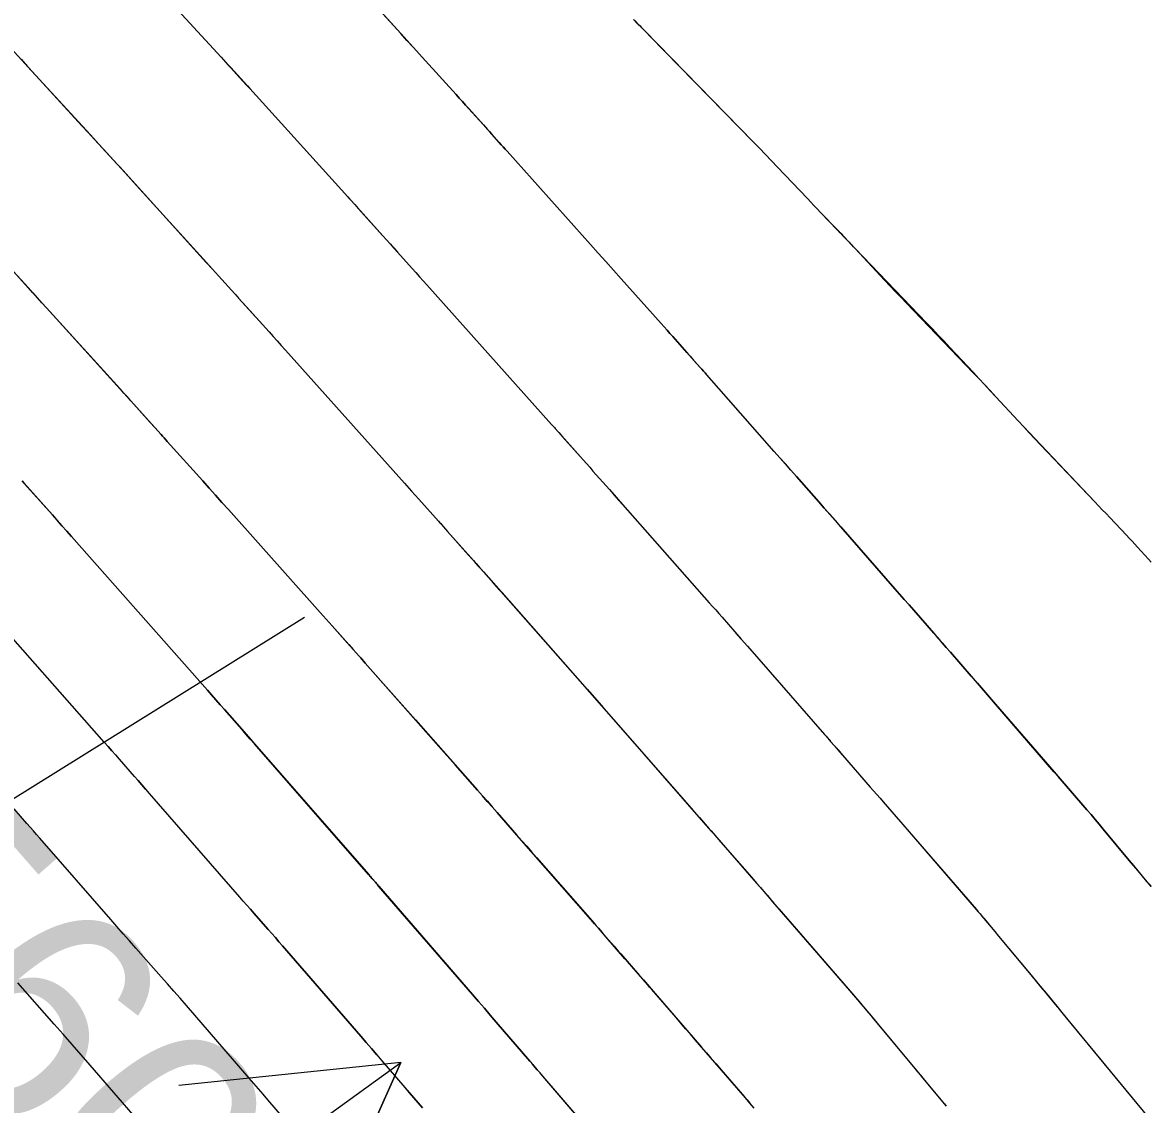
# Model space of a CAD drawing. Extents: x 954385 to 988206, y 1868364 to 1924553.
# Drawn here: x 955899.56 to 955929.86, y 1922805.85 to 1922834.91 of the extents above; entities that cross this region are included whole.
import ezdxf

# ---------------------------------------------------------------- set-up
doc = ezdxf.new("R2010")
doc.units = 0
for name, color, linetype in [('1', 7, 'Continuous'), ('Default', 7, 'Continuous'), ('Ex_Contour Labels', 7, 'Continuous'), ('Ex_Major Contours', 7, 'Continuous'), ('Ex_Minor Contours', 7, 'Continuous'), ('Slopes', 7, 'Continuous')]:
    doc.layers.add(name, color=color, linetype=linetype)

msp = doc.modelspace()

# ---------------------------------------------------------------- linework, layer by layer
at = {"layer": '1'}
for points in [[(955902.364, 1922836.737), (955904.896, 1922833.978), (955904.96, 1922833.908), (955905.024, 1922833.838), (955905.088, 1922833.768), (955905.151, 1922833.697), (955905.47, 1922833.346), (955905.598, 1922833.205), (955905.662, 1922833.135), (955908.297, 1922830.228), (955908.344, 1922830.176), (955908.39, 1922830.125), (955908.554, 1922829.943), (955909.24, 1922829.182), (955909.338, 1922829.073), (955909.437, 1922828.963), (955909.535, 1922828.853), (955909.634, 1922828.743), (955910.027, 1922828.304), (955910.125, 1922828.194), (955910.224, 1922828.084), (955910.322, 1922827.974), (955910.42, 1922827.864), (955913.773, 1922824.116), (955913.797, 1922824.089), (955913.822, 1922824.061), (955913.846, 1922824.034), (955913.871, 1922824.006), (955914.042, 1922823.813), (955914.618, 1922823.165), (955914.707, 1922823.065), (955914.795, 1922822.965), (955914.883, 1922822.865), (955914.972, 1922822.765), (955915.325, 1922822.365), (955915.501, 1922822.165), (955915.678, 1922821.965), (955918.006, 1922819.328), (955918.092, 1922819.23), (955918.178, 1922819.133), (955918.264, 1922819.035), (955918.349, 1922818.938), (955918.691, 1922818.547), (955918.861, 1922818.352), (955919.032, 1922818.157), (955921.104, 1922815.789), (955921.145, 1922815.743), (955921.185, 1922815.697), (955921.225, 1922815.651), (955921.265, 1922815.605), (955921.465, 1922815.375), (955921.585, 1922815.237), (955922.331, 1922814.379), (955922.418, 1922814.279), (955922.506, 1922814.178), (955922.593, 1922814.078), (955922.68, 1922813.977), (955923.028, 1922813.574), (955923.202, 1922813.373), (955923.376, 1922813.172), (955925.178, 1922811.088), (955925.229, 1922811.029), (955925.279, 1922810.971), (955925.329, 1922810.912), (955925.378, 1922810.852), (955925.674, 1922810.497), (955925.773, 1922810.378), (955926.648, 1922809.327), (955926.711, 1922809.25), (955926.775, 1922809.173), (955926.839, 1922809.097), (955926.903, 1922809.02), (955927.308, 1922808.531), (955927.423, 1922808.392), (955927.469, 1922808.336), (955927.515, 1922808.281), (955929.786, 1922805.526)], [(955929.871, 1922811.706), (955929.817, 1922811.771), (955929.463, 1922812.197), (955929.288, 1922812.407), (955928.586, 1922813.25), (955928.478, 1922813.38), (955928.369, 1922813.509), (955928.26, 1922813.637), (955928.149, 1922813.765), (955927.707, 1922814.277), (955927.597, 1922814.404), (955927.486, 1922814.532), (955927.376, 1922814.66), (955927.265, 1922814.788), (955925.695, 1922816.604), (955925.641, 1922816.666), (955925.587, 1922816.729), (955925.533, 1922816.791), (955925.478, 1922816.854), (955925.207, 1922817.165), (955925.099, 1922817.29), (955925.044, 1922817.353), (955924.484, 1922817.997), (955924.373, 1922818.125), (955924.261, 1922818.253), (955924.15, 1922818.381), (955924.038, 1922818.509), (955923.499, 1922819.124), (955923.372, 1922819.269), (955923.245, 1922819.415), (955923.118, 1922819.56), (955922.991, 1922819.705), (955921.541, 1922821.363), (955921.393, 1922821.532), (955921.244, 1922821.702), (955921.095, 1922821.871), (955920.946, 1922822.04), (955920.349, 1922822.716), (955920.2, 1922822.885), (955920.051, 1922823.054), (955919.902, 1922823.223), (955919.752, 1922823.392), (955917.937, 1922825.449), (955917.893, 1922825.499), (955917.849, 1922825.548), (955917.805, 1922825.598), (955917.761, 1922825.648), (955917.54, 1922825.897), (955917.407, 1922826.046), (955917.029, 1922826.473), (955916.951, 1922826.561), (955916.873, 1922826.648), (955916.794, 1922826.736), (955916.716, 1922826.823), (955915.638, 1922828.028), (955915.432, 1922828.258), (955915.227, 1922828.488), (955915.021, 1922828.718), (955914.815, 1922828.949), (955912.578, 1922831.45), (955912.525, 1922831.509), (955912.472, 1922831.568), (955912.419, 1922831.627), (955912.366, 1922831.686), (955912.101, 1922831.981), (955911.942, 1922832.157), (955911.543, 1922832.599), (955911.459, 1922832.693), (955911.375, 1922832.786), (955911.291, 1922832.879), (955911.206, 1922832.972), (955910.382, 1922833.881), (955910.217, 1922834.064), (955910.051, 1922834.246), (955909.886, 1922834.429), (955909.72, 1922834.612), (955908.373, 1922836.098)], [(955929.876, 1922820.42), (955929.803, 1922820.5), (955929.509, 1922820.82), (955929.436, 1922820.9), (955929.362, 1922820.98), (955929.288, 1922821.059), (955929.213, 1922821.138), (955928.763, 1922821.615), (955928.663, 1922821.721), (955928.562, 1922821.826), (955928.462, 1922821.932), (955928.362, 1922822.038), (955926.909, 1922823.565), (955926.756, 1922823.726), (955926.605, 1922823.887), (955926.454, 1922824.049), (955926.303, 1922824.211), (955925.703, 1922824.861), (955925.552, 1922825.023), (955925.401, 1922825.184), (955925.249, 1922825.345), (955925.096, 1922825.505), (955923.305, 1922827.369), (955923.157, 1922827.523), (955923.01, 1922827.678), (955922.863, 1922827.833), (955922.717, 1922827.989), (955921.922, 1922828.841), (955921.883, 1922828.884), (955921.843, 1922828.926), (955921.804, 1922828.968), (955921.764, 1922829.01), (955921.606, 1922829.179), (955921.566, 1922829.221), (955921.526, 1922829.263), (955921.486, 1922829.304), (955921.446, 1922829.346), (955920.995, 1922829.811), (955920.907, 1922829.903), (955920.819, 1922829.995), (955920.731, 1922830.087), (955920.643, 1922830.179), (955919.843, 1922831.025), (955919.68, 1922831.196), (955919.517, 1922831.367), (955919.352, 1922831.537), (955919.187, 1922831.706), (955916.262, 1922834.697), (955916.229, 1922834.731), (955916.197, 1922834.764), (955916.164, 1922834.798), (955916.132, 1922834.832), (955916.002, 1922834.968)], [(955899.056, 1922834.428), (955901.158, 1922832.136), (955901.328, 1922831.952), (955901.497, 1922831.768), (955901.835, 1922831.399), (955901.919, 1922831.307), (955902.004, 1922831.215), (955902.088, 1922831.122), (955902.172, 1922831.03), (955904.495, 1922828.467), (955904.659, 1922828.287), (955904.822, 1922828.107), (955905.259, 1922827.625), (955905.286, 1922827.596), (955905.312, 1922827.567), (955905.338, 1922827.538), (955905.365, 1922827.508), (955905.549, 1922827.304), (955906.182, 1922826.602), (955906.292, 1922826.48), (955906.401, 1922826.358), (955906.511, 1922826.236), (955906.62, 1922826.114), (955909.821, 1922822.536), (955910.011, 1922822.324), (955910.201, 1922822.111), (955910.73, 1922821.521), (955910.771, 1922821.474), (955910.812, 1922821.428), (955910.977, 1922821.243), (955911.54, 1922820.609), (955911.64, 1922820.496), (955911.741, 1922820.382), (955911.841, 1922820.269), (955911.942, 1922820.155), (955914.465, 1922817.297), (955914.594, 1922817.151), (955914.724, 1922817.004), (955914.983, 1922816.711), (955915.047, 1922816.637), (955915.112, 1922816.564), (955915.176, 1922816.491), (955915.241, 1922816.417), (955917.584, 1922813.739), (955917.741, 1922813.56), (955918.003, 1922813.26), (955918.056, 1922813.201), (955918.108, 1922813.141), (955918.16, 1922813.081), (955918.213, 1922813.021), (955919.206, 1922811.879), (955919.293, 1922811.778), (955919.381, 1922811.678), (955919.424, 1922811.628), (955919.468, 1922811.577), (955919.74, 1922811.263), (955919.875, 1922811.107), (955921.852, 1922808.821), (955922.02, 1922808.626), (955922.186, 1922808.431), (955922.352, 1922808.234), (955922.517, 1922808.037), (955923.481, 1922806.878), (955923.669, 1922806.653), (955923.699, 1922806.617), (955923.78, 1922806.519), (955924.269, 1922805.929), (955924.32, 1922805.868), (955924.37, 1922805.807)], [(955899.228, 1922828.323), (955899.715, 1922827.786), (955899.836, 1922827.652), (955899.958, 1922827.518), (955900.08, 1922827.384), (955900.202, 1922827.249), (955902.092, 1922825.165), (955902.186, 1922825.061), (955902.28, 1922824.957), (955902.374, 1922824.853), (955902.468, 1922824.749), (955902.989, 1922824.172), (955903.115, 1922824.032), (955903.282, 1922823.846), (955903.324, 1922823.8), (955903.366, 1922823.753), (955903.408, 1922823.706), (955903.45, 1922823.66), (955904.4, 1922822.597), (955904.573, 1922822.404), (955904.745, 1922822.212), (955904.917, 1922822.019), (955905.09, 1922821.827), (955907.558, 1922819.068), (955907.639, 1922818.978), (955907.72, 1922818.887), (955907.801, 1922818.797), (955907.881, 1922818.706), (955908.325, 1922818.207), (955908.445, 1922818.071), (955908.606, 1922817.89), (955908.646, 1922817.845), (955908.687, 1922817.8), (955908.727, 1922817.754), (955908.767, 1922817.709), (955909.542, 1922816.831), (955909.684, 1922816.67), (955909.827, 1922816.508), (955909.969, 1922816.347), (955910.112, 1922816.186), (955911.78, 1922814.296), (955911.913, 1922814.146), (955912.046, 1922813.995), (955912.178, 1922813.844), (955912.31, 1922813.693), (955912.839, 1922813.089), (955912.971, 1922812.938), (955913.103, 1922812.787), (955913.235, 1922812.636), (955913.367, 1922812.485), (955914.911, 1922810.722), (955914.971, 1922810.653), (955915.031, 1922810.584), (955915.091, 1922810.516), (955915.151, 1922810.447), (955915.45, 1922810.103), (955915.57, 1922809.965), (955915.63, 1922809.897), (955916.135, 1922809.316), (955916.239, 1922809.197), (955916.343, 1922809.077), (955916.447, 1922808.957), (955916.551, 1922808.837), (955917.801, 1922807.392), (955917.931, 1922807.242), (955918.06, 1922807.092), (955918.19, 1922806.943), (955918.32, 1922806.793), (955918.952, 1922806.061), (955919.025, 1922805.977), (955919.097, 1922805.893), (955919.168, 1922805.808)], [(955899.558, 1922822.589), (955899.607, 1922822.534), (955900.364, 1922821.684), (955900.492, 1922821.54), (955900.62, 1922821.396), (955900.748, 1922821.252), (955900.876, 1922821.108), (955904.525, 1922816.982), (955904.641, 1922816.851), (955904.756, 1922816.719), (955904.872, 1922816.588), (955904.987, 1922816.457), (955905.449, 1922815.931), (955905.564, 1922815.8), (955905.68, 1922815.668), (955905.795, 1922815.536), (955905.91, 1922815.405), (955908.858, 1922812.026), (955908.881, 1922812), (955908.903, 1922811.975), (955908.926, 1922811.949), (955908.948, 1922811.924), (955909.038, 1922811.822), (955909.06, 1922811.797), (955909.083, 1922811.771), (955909.105, 1922811.746), (955909.127, 1922811.72), (955911.647, 1922808.806), (955911.807, 1922808.622), (955911.966, 1922808.437), (955912.125, 1922808.253), (955912.285, 1922808.068), (955913.189, 1922807.016), (955913.214, 1922806.987), (955913.238, 1922806.958), (955913.263, 1922806.93), (955913.288, 1922806.901), (955913.388, 1922806.787), (955913.412, 1922806.759), (955913.437, 1922806.73), (955913.462, 1922806.701), (955913.486, 1922806.672), (955916.103, 1922803.612)], [(955910.306, 1922805.761), (955910.187, 1922805.897), (955910.069, 1922806.033), (955909.952, 1922806.17), (955909.834, 1922806.306), (955909.216, 1922807.024), (955909.074, 1922807.19), (955908.932, 1922807.355), (955908.789, 1922807.52), (955908.647, 1922807.685), (955906.544, 1922810.115), (955906.449, 1922810.225), (955906.354, 1922810.335), (955906.258, 1922810.444), (955906.162, 1922810.553), (955905.777, 1922810.988), (955905.681, 1922811.097), (955905.585, 1922811.206), (955905.489, 1922811.316), (955905.394, 1922811.425), (955902.968, 1922814.205), (955902.867, 1922814.32), (955902.767, 1922814.435), (955902.666, 1922814.55), (955902.565, 1922814.665), (955902.162, 1922815.124), (955902.061, 1922815.239), (955901.96, 1922815.354), (955901.858, 1922815.469), (955901.757, 1922815.583), (955898.567, 1922819.19)], [(955906.649, 1922805.398), (955906.148, 1922805.981), (955906.023, 1922806.127), (955905.897, 1922806.272), (955905.772, 1922806.418), (955905.646, 1922806.563), (955903.961, 1922808.511), (955903.793, 1922808.705), (955903.625, 1922808.898), (955903.455, 1922809.091), (955903.286, 1922809.284), (955902.606, 1922810.053), (955902.436, 1922810.245), (955902.267, 1922810.438), (955902.098, 1922810.631), (955901.929, 1922810.824), (955900.026, 1922813.004), (955899.94, 1922813.103), (955899.854, 1922813.202), (955899.767, 1922813.3), (955899.681, 1922813.398), (955899.336, 1922813.792)], [(955902.646, 1922805.441), (955901.379, 1922806.906), (955901.137, 1922807.184), (955900.896, 1922807.461), (955900.653, 1922807.738), (955900.41, 1922808.014), (955899.435, 1922809.117)]]:
    msp.add_lwpolyline(points, dxfattribs=at)
at = {"layer": 'Default'}
msp.add_arc((955068.332, 1922107.114), 1145.916, 31.460692, 46.414195, dxfattribs=at)
at = {"layer": 'Ex_Major Contours'}
msp.add_lwpolyline([(955899.52, 1922833.924), (955899.696, 1922833.732), (955901.384, 1922831.893), (955901.695, 1922831.555), (955902.005, 1922831.215), (955902.314, 1922830.876), (955902.623, 1922830.536), (955904.498, 1922828.467), (955904.661, 1922828.287), (955904.824, 1922828.107), (955905.261, 1922827.626), (955905.287, 1922827.597), (955905.314, 1922827.568), (955905.34, 1922827.538), (955905.366, 1922827.509), (955905.577, 1922827.275), (955906.182, 1922826.602), (955906.292, 1922826.48), (955906.401, 1922826.358), (955906.511, 1922826.236), (955906.62, 1922826.113), (955909.822, 1922822.536), (955910.012, 1922822.324), (955910.202, 1922822.111), (955910.73, 1922821.521), (955910.751, 1922821.498), (955910.771, 1922821.475), (955910.792, 1922821.451), (955910.813, 1922821.428), (955910.977, 1922821.243), (955911.601, 1922820.538), (955911.67, 1922820.46), (955911.74, 1922820.382), (955911.809, 1922820.303), (955911.878, 1922820.225), (955912.155, 1922819.912), (955912.224, 1922819.834), (955912.293, 1922819.755), (955912.362, 1922819.677), (955912.431, 1922819.599), (955914.464, 1922817.296), (955914.787, 1922816.929), (955915.11, 1922816.562), (955915.433, 1922816.195), (955915.755, 1922815.827), (955917.792, 1922813.5), (955918.061, 1922813.192), (955918.107, 1922813.14), (955918.152, 1922813.088), (955918.31, 1922812.907), (955919.14, 1922811.954), (955919.282, 1922811.791), (955919.424, 1922811.627), (955919.566, 1922811.464), (955919.707, 1922811.3), (955921.769, 1922808.916), (955921.937, 1922808.723), (955922.143, 1922808.485), (955922.165, 1922808.458), (955922.188, 1922808.432), (955922.21, 1922808.405), (955922.233, 1922808.379), (955922.344, 1922808.245), (955922.411, 1922808.165), (955923.524, 1922806.824), (955923.601, 1922806.732), (955923.677, 1922806.64), (955923.754, 1922806.548), (955923.83, 1922806.456), (955924.278, 1922805.916), (955924.359, 1922805.819)], dxfattribs=at)
at = {"layer": 'Ex_Minor Contours'}
for points in [[(955902.365, 1922836.737), (955904.896, 1922833.979), (955904.961, 1922833.908), (955905.025, 1922833.838), (955905.089, 1922833.768), (955905.153, 1922833.698), (955905.599, 1922833.205), (955905.663, 1922833.134), (955908.297, 1922830.229), (955908.32, 1922830.203), (955908.343, 1922830.177), (955908.367, 1922830.151), (955908.39, 1922830.125), (955908.483, 1922830.021), (955908.53, 1922829.969), (955908.577, 1922829.917), (955909.24, 1922829.183), (955909.339, 1922829.073), (955909.438, 1922828.963), (955909.536, 1922828.854), (955909.635, 1922828.744), (955910.028, 1922828.304), (955910.127, 1922828.194), (955910.225, 1922828.084), (955910.323, 1922827.974), (955910.422, 1922827.864), (955913.773, 1922824.117), (955913.798, 1922824.089), (955913.822, 1922824.062), (955913.847, 1922824.034), (955913.871, 1922824.006), (955913.969, 1922823.896), (955914.018, 1922823.84), (955914.067, 1922823.785), (955914.617, 1922823.164), (955914.706, 1922823.065), (955914.794, 1922822.965), (955914.883, 1922822.865), (955914.971, 1922822.765), (955915.324, 1922822.365), (955915.412, 1922822.265), (955915.5, 1922822.165), (955915.588, 1922822.065), (955915.677, 1922821.966), (955918.007, 1922819.328), (955918.093, 1922819.231), (955918.178, 1922819.134), (955918.264, 1922819.036), (955918.35, 1922818.938), (955918.691, 1922818.548), (955918.777, 1922818.45), (955918.862, 1922818.352), (955918.948, 1922818.255), (955919.033, 1922818.157), (955921.104, 1922815.788), (955921.144, 1922815.742), (955921.184, 1922815.696), (955921.224, 1922815.65), (955921.264, 1922815.604), (955921.424, 1922815.42), (955921.504, 1922815.328), (955921.584, 1922815.237), (955922.332, 1922814.379), (955922.419, 1922814.279), (955922.506, 1922814.178), (955922.594, 1922814.078), (955922.681, 1922813.977), (955923.029, 1922813.574), (955923.203, 1922813.373), (955923.377, 1922813.172), (955925.18, 1922811.088), (955925.23, 1922811.03), (955925.28, 1922810.971), (955925.33, 1922810.912), (955925.379, 1922810.853), (955925.577, 1922810.616), (955925.675, 1922810.497), (955925.774, 1922810.378), (955926.729, 1922809.229), (955926.798, 1922809.146), (955926.914, 1922809.007), (955926.96, 1922808.951), (955927.006, 1922808.896), (955927.342, 1922808.49), (955927.406, 1922808.413), (955927.469, 1922808.336), (955927.533, 1922808.259), (955927.596, 1922808.182), (955929.786, 1922805.526)], [(955908.375, 1922836.098), (955909.722, 1922834.612), (955910.053, 1922834.247), (955910.384, 1922833.882), (955911.207, 1922832.973), (955911.292, 1922832.88), (955911.376, 1922832.786), (955911.46, 1922832.693), (955911.544, 1922832.6), (955911.941, 1922832.157), (955911.994, 1922832.098), (955912.047, 1922832.039), (955912.1, 1922831.98), (955912.153, 1922831.921), (955912.366, 1922831.686), (955912.419, 1922831.627), (955912.472, 1922831.568), (955912.525, 1922831.509), (955912.578, 1922831.45), (955914.816, 1922828.949), (955915.022, 1922828.719), (955915.228, 1922828.489), (955915.433, 1922828.259), (955915.639, 1922828.029), (955916.717, 1922826.824), (955916.795, 1922826.736), (955916.873, 1922826.649), (955916.951, 1922826.561), (955917.029, 1922826.473), (955917.407, 1922826.046), (955917.451, 1922825.996), (955917.495, 1922825.946), (955917.539, 1922825.896), (955917.583, 1922825.846), (955917.76, 1922825.647), (955917.804, 1922825.597), (955917.848, 1922825.547), (955917.892, 1922825.498), (955917.936, 1922825.448), (955919.751, 1922823.392), (955919.9, 1922823.223), (955920.049, 1922823.054), (955920.198, 1922822.885), (955920.348, 1922822.716), (955920.945, 1922822.04), (955921.094, 1922821.871), (955921.243, 1922821.701), (955921.392, 1922821.532), (955921.541, 1922821.362), (955922.991, 1922819.705), (955923.118, 1922819.56), (955923.245, 1922819.415), (955923.372, 1922819.269), (955923.499, 1922819.124), (955924.037, 1922818.508), (955924.149, 1922818.38), (955924.26, 1922818.252), (955924.372, 1922818.124), (955924.483, 1922817.996), (955925.044, 1922817.352), (955925.098, 1922817.29), (955925.152, 1922817.227), (955925.207, 1922817.165), (955925.261, 1922817.103), (955925.479, 1922816.853), (955925.533, 1922816.791), (955925.587, 1922816.729), (955925.641, 1922816.666), (955925.695, 1922816.603), (955927.266, 1922814.788), (955927.376, 1922814.66), (955927.487, 1922814.532), (955927.597, 1922814.404), (955927.708, 1922814.277), (955928.15, 1922813.766), (955928.26, 1922813.638), (955928.37, 1922813.509), (955928.479, 1922813.38), (955928.587, 1922813.25), (955929.287, 1922812.407), (955929.404, 1922812.267), (955929.521, 1922812.126), (955929.754, 1922811.846), (955929.812, 1922811.775), (955929.871, 1922811.705)], [(955915.969, 1922834.993), (955916.081, 1922834.878), (955916.194, 1922834.762), (955916.307, 1922834.647), (955916.42, 1922834.531), (955919.187, 1922831.707), (955919.352, 1922831.538), (955919.517, 1922831.368), (955919.68, 1922831.197), (955919.843, 1922831.025), (955920.644, 1922830.18), (955920.731, 1922830.087), (955920.819, 1922829.995), (955920.907, 1922829.903), (955920.995, 1922829.811), (955921.444, 1922829.343), (955921.484, 1922829.301), (955921.524, 1922829.259), (955921.563, 1922829.218), (955921.603, 1922829.176), (955921.762, 1922829.008), (955921.801, 1922828.966), (955921.841, 1922828.924), (955921.881, 1922828.882), (955921.921, 1922828.841), (955923.842, 1922826.846), (955923.999, 1922826.681), (955924.156, 1922826.516), (955924.313, 1922826.351), (955924.468, 1922826.184), (955925.099, 1922825.507), (955925.249, 1922825.346), (955925.4, 1922825.184), (955925.55, 1922825.022), (955925.7, 1922824.859), (955926.301, 1922824.21), (955926.451, 1922824.049), (955926.602, 1922823.887), (955926.754, 1922823.726), (955926.906, 1922823.566), (955928.361, 1922822.037), (955928.461, 1922821.931), (955928.562, 1922821.826), (955928.662, 1922821.72), (955928.762, 1922821.615), (955929.214, 1922821.138), (955929.288, 1922821.059), (955929.362, 1922820.98), (955929.436, 1922820.9), (955929.51, 1922820.82), (955929.803, 1922820.5), (955929.876, 1922820.42)], [(955919.211, 1922805.755), (955919.096, 1922805.892), (955918.979, 1922806.028), (955918.863, 1922806.164), (955917.628, 1922807.591), (955917.499, 1922807.74), (955917.371, 1922807.888), (955917.242, 1922808.037), (955917.114, 1922808.186), (955916.463, 1922808.939), (955916.403, 1922809.008), (955916.343, 1922809.077), (955916.283, 1922809.146), (955916.223, 1922809.215), (955915.922, 1922809.56), (955915.801, 1922809.699), (955915.741, 1922809.768), (955915.238, 1922810.345), (955915.134, 1922810.464), (955915.03, 1922810.584), (955914.926, 1922810.703), (955914.822, 1922810.822), (955912.837, 1922813.089), (955912.309, 1922813.692), (955912.177, 1922813.843), (955912.045, 1922813.994), (955911.912, 1922814.144), (955911.78, 1922814.295), (955911.178, 1922814.976), (955911.034, 1922815.14), (955910.889, 1922815.303), (955910.745, 1922815.467), (955910.6, 1922815.63), (955908.765, 1922817.708), (955908.725, 1922817.753), (955908.685, 1922817.799), (955908.645, 1922817.844), (955908.605, 1922817.889), (955908.284, 1922818.252), (955907.881, 1922818.706), (955907.801, 1922818.797), (955907.72, 1922818.887), (955907.64, 1922818.978), (955907.559, 1922819.068), (955905.09, 1922821.827), (955904.917, 1922822.019), (955904.745, 1922822.212), (955904.572, 1922822.405), (955904.4, 1922822.597), (955903.449, 1922823.66), (955903.408, 1922823.706), (955903.366, 1922823.753), (955903.324, 1922823.799), (955903.282, 1922823.846), (955902.947, 1922824.219), (955902.469, 1922824.75), (955902.376, 1922824.854), (955902.282, 1922824.958), (955902.188, 1922825.062), (955902.094, 1922825.166), (955900.204, 1922827.249), (955900.082, 1922827.384), (955899.96, 1922827.518), (955899.839, 1922827.653), (955899.717, 1922827.787), (955899.212, 1922828.343)], [(955916.103, 1922803.612), (955913.486, 1922806.673), (955913.462, 1922806.701), (955913.437, 1922806.73), (955913.412, 1922806.759), (955913.387, 1922806.787), (955913.288, 1922806.902), (955913.263, 1922806.93), (955913.238, 1922806.959), (955913.213, 1922806.987), (955913.189, 1922807.016), (955912.284, 1922808.067), (955912.124, 1922808.252), (955911.965, 1922808.437), (955911.806, 1922808.621), (955911.646, 1922808.806), (955909.126, 1922811.72), (955909.104, 1922811.745), (955909.082, 1922811.771), (955909.059, 1922811.796), (955909.037, 1922811.822), (955908.947, 1922811.924), (955908.924, 1922811.949), (955908.902, 1922811.975), (955908.88, 1922812), (955908.857, 1922812.026), (955905.908, 1922815.405), (955905.793, 1922815.536), (955905.678, 1922815.668), (955905.563, 1922815.799), (955905.448, 1922815.931), (955904.987, 1922816.457), (955904.872, 1922816.588), (955904.756, 1922816.719), (955904.641, 1922816.851), (955904.525, 1922816.982), (955900.876, 1922821.108), (955900.748, 1922821.252), (955900.62, 1922821.396), (955900.492, 1922821.541), (955900.364, 1922821.685), (955899.609, 1922822.535), (955899.547, 1922822.604)], [(955899.595, 1922818.028), (955901.757, 1922815.583), (955901.859, 1922815.469), (955901.96, 1922815.354), (955902.061, 1922815.239), (955902.161, 1922815.124), (955902.564, 1922814.665), (955902.665, 1922814.55), (955902.765, 1922814.435), (955902.866, 1922814.32), (955902.966, 1922814.204), (955905.393, 1922811.425), (955905.488, 1922811.315), (955905.584, 1922811.206), (955905.68, 1922811.097), (955905.776, 1922810.988), (955906.161, 1922810.553), (955906.257, 1922810.443), (955906.353, 1922810.334), (955906.448, 1922810.225), (955906.543, 1922810.115), (955908.646, 1922807.684), (955908.788, 1922807.519), (955908.931, 1922807.354), (955909.073, 1922807.189), (955909.215, 1922807.024), (955909.833, 1922806.306), (955909.951, 1922806.17), (955910.069, 1922806.033), (955910.187, 1922805.897), (955910.305, 1922805.761)]]:
    msp.add_lwpolyline(points, dxfattribs=at)
at = {"layer": 'Slopes'}
for points in [[(955907.131, 1922818.928), (955886.544, 1922806.104), (955889.368, 1922811.398), (955886.544, 1922806.104), (955892.541, 1922806.305)], [(955857.131, 1922768.928), (955909.726, 1922806.978), (955907.275, 1922801.502), (955909.726, 1922806.978), (955903.758, 1922806.363)]]:
    msp.add_lwpolyline(points, dxfattribs=at)

# ---------------------------------------------------------------- texts
at = {"layer": 'Ex_Contour Labels'}
msp.add_text('560', height=6, rotation=311.1466, dxfattribs=at).set_placement((955893.457, 1922811.375))

doc.saveas('drawing.dxf')
